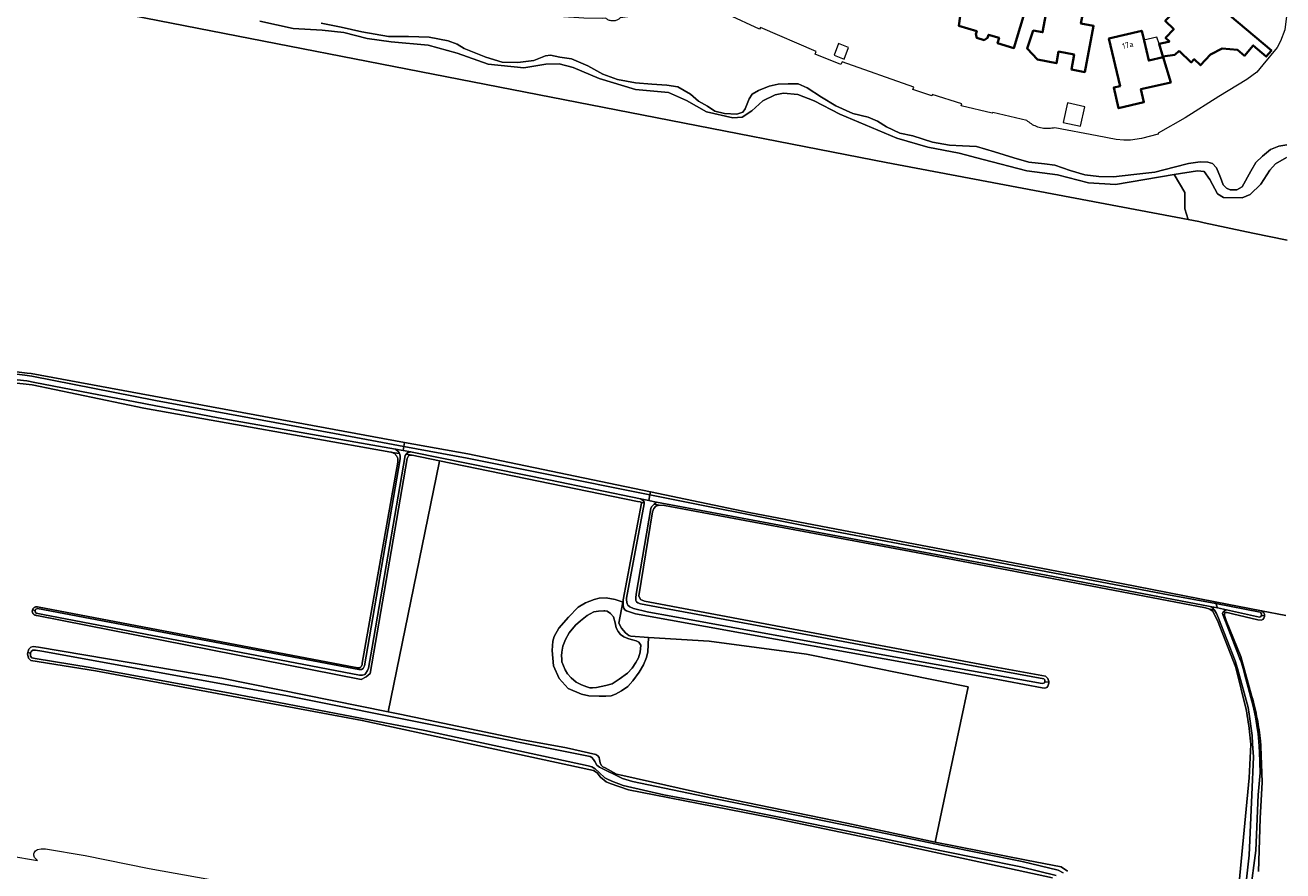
# Model space of a CAD drawing. Header units: metres. Extents: x 152610 to 160096, y 456114 to 462495.
# Tile 541 of 938: x 158699 to 158995, y 459482 to 459681. Entities that reach past the tile are written whole.
import ezdxf
from ezdxf.enums import TextEntityAlignment as Align

# ---------------------------------------------------------------- set-up
doc = ezdxf.new("R2010")
doc.units = ezdxf.units.M
doc.header["$LTSCALE"] = 0.5
for name, color, linetype, lineweight in [('B-PV-GK-BESCHOEIING-G', 251, 'GK-BESCHOEIING-SO', 18), ('B-PV-GR-BOS_LOOF-GV', 251, 'CONTINUOUS', 13), ('B-PV-GR-BOUWLAND-GV', 251, 'CONTINUOUS', 13), ('B-PV-GR-GRAS-GV', 251, 'CONTINUOUS', 13), ('B-PV-OG-BEBOUWING-GV', 6, 'CONTINUOUS', 35), ('B-PV-OG-BEBOUWING-T18', 1, 'CONTINUOUS', 18), ('B-PV-OG-BEBOUWING_OVERBOUWING-GV', 251, 'CONTINUOUS', 18), ('B-PV-OG-BEBOUWING_SCHUUR-GV', 251, 'CONTINUOUS', 18), ('B-PV-OG-TERREIN_OEVER-GV', 251, 'CONTINUOUS', 18), ('B-PV-OG-WATER_MEER-GV', 251, 'CONTINUOUS', 18), ('B-PV-OG-WATER_SLOOT-GV', 251, 'CONTINUOUS', 18)]:
    doc.layers.add(name, color=color, linetype=linetype, lineweight=lineweight)
doc.styles.add('NLCS-ISO-M750-T18', font='NLCS-ISO.ttf', dxfattribs={"height": 1.35})
doc.linetypes.add('GK-BESCHOEIING-SO', pattern='A,18,-3,[1,NLCS.SHX,S=0.6,R=0,X=0,Y=0],-3', length=24)

msp = doc.modelspace()

# ---------------------------------------------------------------- linework, layer by layer
at = {"layer": 'B-PV-GK-BESCHOEIING-G', "flags": 128}
msp.add_lwpolyline([(158999.99, 459845.42), (158998.93, 459830.9), (158997.68, 459815.64), (158996.46, 459799.88), (158995.3, 459784.49), (158994.24, 459769.19), (158993.141, 459756.946), (158993.136, 459753.873), (158993.434, 459750.814), (158993.496, 459750.407), (158993.565, 459750.002), (158993.864, 459748.497), (158994.24, 459747.01), (158997.52, 459734.43), (158998.84, 459730.49), (158999.541, 459727.885), (159000, 459725.174), (159000.061, 459724.78), (159000.117, 459724.368), (159000.165, 459723.955), (159000.205, 459723.541), (159000.237, 459723.127), (159000.262, 459722.712), (159000.278, 459722.297), (159000.286, 459721.881), (159000.286, 459721.466), (159000.278, 459721.05), (159000.262, 459720.635), (159000.239, 459720.22), (159000.207, 459719.805), (159000.167, 459719.392), (159000.119, 459718.979), (159000.064, 459718.567), (159000, 459718.113), (158999.921, 459717.531), (158999.83, 459716.95), (158999.623, 459715.279), (158995.27, 459679.91), (158994.259, 459677.267), (158993.483, 459675.787), (158990.087, 459671.661), (158988.641, 459669.956), (158986.317, 459668.258), (158979.736, 459664.228), (158971.852, 459659.187), (158965.464, 459655.627), (158965.485, 459655.347), (158961.53, 459654.331), (158958.969, 459654.007), (158957.388, 459654.007), (158955.585, 459654.15), (158951.106, 459654.991), (158941.212, 459656.896), (158941.168, 459656.884), (158940.839, 459656.812), (158940.507, 459656.754), (158940.173, 459656.713), (158939.837, 459656.688), (158939.5, 459656.678), (158939.163, 459656.685), (158938.827, 459656.707), (158938.493, 459656.746), (158938.16, 459656.8), (158937.831, 459656.87), (158937.505, 459656.956), (158937.184, 459657.056), (158936.867, 459657.173), (158936.557, 459657.304), (158936.253, 459657.449), (158935.957, 459657.609), (158935.668, 459657.783), (158935.388, 459657.97), (158935.117, 459658.17), (158934.856, 459658.383), (158934.606, 459658.608), (158926.622, 459660.507), (158926.477, 459660.284), (158919.149, 459662.052), (158919.301, 459662.496), (158912.318, 459664.683), (158912.243, 459664.383), (158907.791, 459665.872), (158908.009, 459666.403), (158891.186, 459672.397), (158890.835, 459671.749), (158884.826, 459674.199), (158885.044, 459674.789), (158871.98, 459680.502), (158871.761, 459680.058), (158864.265, 459683.511), (158864.542, 459683.917), (158860.271, 459685.733), (158844.342, 459683.247), (158844.321, 459683.459), (158838.977, 459682.713), (158838.976, 459682.712), (158838.833, 459682.578), (158838.68, 459682.457), (158838.518, 459682.348), (158838.347, 459682.253), (158838.169, 459682.172), (158837.985, 459682.106), (158837.796, 459682.055), (158837.604, 459682.02), (158837.409, 459682.001), (158837.213, 459681.997), (158837.018, 459682.01), (158836.825, 459682.038), (158836.634, 459682.083), (158836.448, 459682.142), (158836.268, 459682.217), (158836.094, 459682.306), (158835.927, 459682.409), (158835.77, 459682.526), (158835.623, 459682.655), (158834.833, 459682.611), (158830.438, 459682.633), (158824.47, 459683.012), (158822.368, 459683.278), (158820.283, 459683.709), (158817.427, 459684.319), (158799.664, 459689.223), (158799.352, 459689.205), (158799.105, 459689.191), (158796.846, 459688.223), (158795.009, 459687.644), (158792.804, 459687.38), (158791.483, 459687.343), (158788.329, 459687.787), (158777.28, 459690.081), (158768.51, 459691.609), (158744.832, 459696.199), (158731.755, 459699.147), (158720.939, 459701.26), (158712.11, 459703.057), (158711.742, 459703.156), (158711.379, 459703.269), (158711.021, 459703.398), (158710.669, 459703.542), (158710.323, 459703.701), (158709.984, 459703.874), (158709.653, 459704.061), (158709.329, 459704.262), (158709.015, 459704.476), (158708.71, 459704.703), (158708.414, 459704.943), (158708.129, 459705.195), (158707.855, 459705.459), (158707.592, 459705.734), (158707.341, 459706.02), (158707.102, 459706.316), (158706.932, 459706.544), (158706.29, 459707.561), (158705.723, 459708.859), (158704.389, 459712.745), (158704.356, 459713.429), (158704.439, 459717.284), (158703.976, 459733.454), (158703.703, 459745.162), (158702.922, 459754.833), (158702.194, 459762.125), (158701.072, 459772.42), (158700.151, 459777.475), (158699.437, 459781.393)], dxfattribs=at)
at = {"layer": 'B-PV-GR-BOS_LOOF-GV', "flags": 128}
for points in [[(158995.626, 459649.881), (158993.043, 459648.417), (158991.693, 459646.914), (158989.611, 459643.638), (158987.104, 459641.21), (158985.253, 459640.401), (158980.859, 459640.479), (158979.433, 459641.366), (158977.622, 459644.759), (158976.312, 459646.61), (158974.731, 459646.726), (158969.218, 459645.88), (158971.76, 459641.699), (158971.76, 459637.834), (158972.491, 459635.284), (158975.002, 459634.81), (158976.314, 459634.534), (158987.744, 459632.126), (158995.816, 459630.426)], [(158796.489, 459578.598), (158790.07, 459579.92), (158789.577, 459579.894), (158789.175, 459579.749), (158788.902, 459579.121), (158780.166, 459528.583), (158779.244, 459527.738), (158778.122, 459527.183), (158701.827, 459542.221), (158701.737, 459542.221), (158701.647, 459542.228), (158701.559, 459542.244), (158701.472, 459542.267), (158701.387, 459542.298), (158701.306, 459542.337), (158701.228, 459542.382), (158701.155, 459542.434), (158701.086, 459542.493), (158701.023, 459542.557), (158700.966, 459542.627), (158700.915, 459542.701), (158700.871, 459542.78), (158700.835, 459542.862), (158700.806, 459542.947), (158700.784, 459543.034), (158700.77, 459543.124), (158700.764, 459543.213), (158700.766, 459543.303), (158700.777, 459543.393), (158700.795, 459543.481), (158700.799, 459543.497), (158700.821, 459543.567), (158700.854, 459543.651), (158700.894, 459543.731), (158700.942, 459543.808), (158700.996, 459543.88), (158701.057, 459543.946), (158701.123, 459544.008), (158701.194, 459544.063), (158701.27, 459544.111), (158701.35, 459544.153), (158701.433, 459544.187), (158701.519, 459544.214), (158701.607, 459544.233), (158701.696, 459544.244), (158701.786, 459544.248), (158701.876, 459544.243), (158701.95, 459544.233), (158776.864, 459529.964), (158776.878, 459529.957), (158776.959, 459529.921), (158777.044, 459529.892), (158777.131, 459529.87), (158777.22, 459529.857), (158777.309, 459529.852), (158777.399, 459529.854), (158777.488, 459529.864), (158777.575, 459529.883), (158777.661, 459529.909), (158777.744, 459529.943), (158777.824, 459529.984), (158777.899, 459530.031), (158777.97, 459530.086), (158778.036, 459530.146), (158778.097, 459530.213), (158778.151, 459530.284), (158778.198, 459530.36), (158778.239, 459530.44), (158778.273, 459530.523), (158778.298, 459530.608), (158778.316, 459530.696), (158778.327, 459530.785), (158778.329, 459530.875), (158778.323, 459530.964), (158786.711, 459578.287), (158786.727, 459578.391), (158786.738, 459578.517), (158786.742, 459578.643), (158786.738, 459578.77), (158786.725, 459578.895), (158786.705, 459579.02), (158786.677, 459579.143), (158786.641, 459579.265), (158786.597, 459579.383), (158786.547, 459579.499), (158786.488, 459579.611), (158786.423, 459579.72), (158786.351, 459579.823), (158786.273, 459579.923), (158786.189, 459580.017), (158786.099, 459580.106), (158786.003, 459580.188), (158785.902, 459580.265), (158785.797, 459580.335), (158785.688, 459580.398), (158785.574, 459580.454), (158785.458, 459580.503), (158785.339, 459580.544), (158785.278, 459580.561), (158785.217, 459580.578), (158785.093, 459580.604), (158727.015, 459590.954), (158700.724, 459596.446), (158689.922, 459597.604)], [(158940.621, 459480.512), (158900.925, 459489.108), (158875.057, 459494.52), (158846.979, 459500), (158840.908, 459501.185), (158836.649, 459502.691), (158835.666, 459503.111), (158834.338, 459504.212), (158833.565, 459505.188), (158832.709, 459505.779), (158778.332, 459517.473), (158715.597, 459529.21), (158700.45, 459531.613), (158699.855, 459532.155), (158699.612, 459533.148), (158699.687, 459533.469), (158699.762, 459533.788), (158699.986, 459534.317), (158700.431, 459534.788), (158700.984, 459534.898), (158702.2, 459534.735), (158745.361, 459527.45), (158784.43, 459519.538), (158796.39, 459578.135), (158796.489, 459578.598)], [(158983.984, 459473.725), (158986.837, 459503.989), (158987.227, 459511.869), (158987.171, 459512.619), (158987.106, 459513.369), (158987.033, 459514.117), (158986.953, 459514.865), (158986.864, 459515.613), (158986.767, 459516.359), (158986.663, 459517.104), (158986.551, 459517.848), (158986.43, 459518.591), (158986.302, 459519.332), (158986.166, 459520.072), (158983.697, 459529.95), (158979.405, 459541.042), (158978.473, 459542.86), (158978.289, 459543.178), (158977.957, 459543.453), (158977.615, 459543.654), (158977.585, 459543.664), (158976.601, 459544.01), (158906.917, 459557.296), (158849.406, 459568.055), (158848.133, 459568.158), (158847.348, 459567.931), (158846.906, 459567.369), (158846.58, 459566.549), (158843.374, 459546.788), (158843.727, 459545.959), (158844.664, 459545.529), (158926.013, 459530.31), (158939.001, 459527.956), (158939.564, 459527.408), (158939.761, 459526.684), (158939.762, 459526.492), (158939.763, 459526.301), (158939.49, 459525.595), (158939.258, 459525.274), (158938.789, 459525.144), (158938.188, 459525.204), (158925.751, 459527.559), (158842.589, 459542.609), (158840.475, 459543.257), (158840.111, 459543.511), (158839.832, 459543.957), (158839.722, 459544.489), (158839.693, 459545.886), (158839.59, 459545.339), (158838.659, 459540.385), (158839.275, 459539.212), (158840.198, 459538.088), (158840.99, 459537.518), (158841.524, 459537.308), (158845.618, 459537.034), (158859.867, 459536.185), (158882.778, 459533.106), (158920.815, 459525.44), (158915.41, 459500), (158913.048, 459488.883), (158934.485, 459484.695), (158942.661, 459483.074), (158944.152, 459482.08)], [(158995.451, 459542.179), (158989.758, 459543.296), (158990.306, 459542.807), (158990.457, 459542.51), (158990.459, 459542.086), (158990.46, 459541.934), (158990.313, 459541.571), (158990.059, 459541.292), (158989.648, 459541.128), (158988.866, 459541.2), (158982.944, 459542.595), (158981.659, 459542.868), (158981.653, 459542.868), (158981.286, 459542.878), (158981.15, 459542.758), (158981.08, 459542.575), (158981.047, 459542.266), (158981.146, 459541.985), (158981.493, 459541.049), (158984.943, 459532.518), (158987.504, 459523.13), (158987.687, 459522.49), (158987.862, 459521.849), (158988.029, 459521.205), (158988.189, 459520.559), (158988.341, 459519.911), (158988.484, 459519.262), (158988.621, 459518.611), (158988.749, 459517.958), (158988.869, 459517.304), (158988.982, 459516.649), (158989.087, 459515.992), (158989.183, 459515.334), (158989.272, 459514.674), (158989.353, 459514.014), (158989.426, 459513.353), (158989.491, 459512.691), (158989.592, 459511.52), (158989.598, 459511.365), (158989.883, 459503.044), (158989.488, 459494.46), (158989.062, 459482.006)], [(158692.711, 459533.698), (158693, 459531.473), (158695.62, 459510.552), (158695.719, 459508.39), (158695.861, 459505.279), (158695.855, 459500), (158695.906, 459494.271), (158695.773, 459487.481), (158695.476, 459485.653), (158701.953, 459484.586), (158701.298, 459485.324), (158701.128, 459485.843), (158701.155, 459486.136), (158701.18, 459486.4), (158701.492, 459486.866), (158701.992, 459487.166), (158702.826, 459487.32), (158703.902, 459487.365), (158713.211, 459485.793), (158728.265, 459482.737), (158742.648, 459480.086)]]:
    msp.add_lwpolyline(points, dxfattribs=at)
at = {"layer": 'B-PV-GR-BOUWLAND-GV', "flags": 128}
for points in [[(158995.816, 459630.426), (158987.744, 459632.126), (158976.314, 459634.534), (158975.002, 459634.81), (158972.491, 459635.284), (158901.533, 459648.683), (158841.246, 459660.476), (158696.528, 459688.785)], [(158688.723, 459600.547), (158699.548, 459599.209), (158700.497, 459599.092), (158788.288, 459582.914), (158803.155, 459580.174), (158846.107, 459571.24), (158869.301, 459566.416), (158956.878, 459549.747), (158978.854, 459545.435), (158989.758, 459543.296), (158995.451, 459542.179)]]:
    msp.add_lwpolyline(points, dxfattribs=at)
at = {"layer": 'B-PV-GR-GRAS-GV', "flags": 128}
msp.add_lwpolyline([(158696.528, 459688.785), (158841.246, 459660.476), (158901.533, 459648.683), (158972.491, 459635.284), (158971.76, 459637.834), (158971.76, 459641.699), (158969.218, 459645.88), (158955.455, 459643.57), (158949.095, 459643.958), (158941.771, 459645.81), (158934.562, 459646.776), (158924.347, 459649.439), (158918.681, 459650.944), (158911.318, 459652.295), (158903.994, 459654.417), (158890.619, 459660.088), (158884.567, 459663.212), (158880.713, 459664.717), (158877.359, 459664.988), (158875.393, 459664.641), (158872.54, 459663.254), (158869.918, 459660.903), (158867.681, 459659.4), (158865.446, 459659.247), (158859.278, 459660.598), (158854.576, 459663.336), (158850.374, 459665.188), (158842.587, 459665.922), (158834.03, 459668.508), (158827.893, 459671.054), (158824.655, 459671.941), (158821.494, 459671.826), (158816.367, 459670.98), (158807.925, 459671.83), (158800.64, 459674.454), (158793.855, 459676.306), (158785.105, 459677.08), (158779.515, 459677.852), (158774.003, 459679.319), (158768.915, 459679.821), (158762.13, 459680.247), (158754.227, 459681.945)], dxfattribs=at)
msp.add_lwpolyline([(158843.045, 459569.014), (158796.489, 459578.598), (158796.39, 459578.135), (158784.43, 459519.538), (158787.164, 459518.984), (158815.611, 459513.038), (158826.322, 459511.041), (158833.258, 459509.548), (158833.75, 459509.21), (158834.051, 459508.786), (158834.139, 459508.338), (158834.293, 459507.529), (158834.531, 459506.977), (158834.874, 459506.638), (158835.451, 459506.385), (158838.086, 459504.923), (158839.571, 459504.587), (158859.826, 459500), (158892.271, 459493.361), (158913.048, 459488.883), (158915.41, 459500), (158920.815, 459525.44), (158882.778, 459533.106), (158859.867, 459536.185), (158845.618, 459537.034), (158845.467, 459533.665), (158845.177, 459532.321), (158844.484, 459530.633), (158843.408, 459528.858), (158841.949, 459526.824), (158840.785, 459525.517), (158839.32, 459524.506), (158837.876, 459523.666), (158836.855, 459523.319), (158835.619, 459523.227), (158834.021, 459523.196), (158831.633, 459523.288), (158829.862, 459523.703), (158826.721, 459525.07), (158824.639, 459527.402), (158823.279, 459530.335), (158822.98, 459533.999), (158823.137, 459536.195), (158823.493, 459537.284), (158824.547, 459539.188), (158826.855, 459541.802), (158829.121, 459544.139), (158830.863, 459545.172), (158832.882, 459545.994), (158834.053, 459546.3), (158835.651, 459546.373), (158837.806, 459545.96), (158838.98, 459545.551), (158839.59, 459545.339), (158839.693, 459545.886), (158843.97, 459568.641), (158843.94, 459568.754), (158843.869, 459568.816), (158843.789, 459568.863), (158843.653, 459568.889)], close=True, dxfattribs=at)
at = {"layer": 'B-PV-OG-BEBOUWING-GV', "flags": 128}
for points in [[(158922.64, 459691.77), (158918.942, 459683.131), (158918.57, 459680.88), (158922.825, 459679.591), (158922.608, 459678.875), (158922.805, 459678.032), (158924.547, 459677.505), (158925.368, 459678.039), (158925.585, 459678.756), (158928.08, 459678), (158927.7, 459676.78), (158931.55, 459675.63), (158934.49, 459685.495), (158931.044, 459686.522), (158931.79, 459689.02)], [(158947.97, 459684.86), (158939.62, 459686.42), (158938.308, 459679.342), (158936.096, 459679.755), (158934.646, 459675.496), (158937.108, 459672.909), (158941.547, 459672.074), (158942.052, 459674.796), (158945.7, 459674.11), (158945.087, 459670.558), (158948.216, 459669.993), (158950.28, 459680.87), (158947.32, 459681.42)], [(158970.379, 459675.012), (158973.257, 459672.261), (158973.948, 459672.984), (158975.394, 459671.603), (158977.812, 459674.133), (158980.525, 459675.552), (158984.099, 459675.251), (158985.779, 459673.83), (158987.814, 459676.241), (158990.887, 459673.64), (158992.079, 459675.048), (158980.38, 459684.95), (158980.359, 459684.928), (158975.303, 459689.19), (158973.168, 459686.955), (158972.48, 459687.61), (158967.12, 459682), (158969.15, 459680.06), (158967.22, 459678.03), (158968.096, 459677.193), (158967.899, 459677.132), (158965.669, 459676.604), (158966.58, 459673.623), (158969.373, 459674.038)], [(158962.144, 459677.372), (158961.6, 459679.69), (158953.89, 459677.89), (158956.519, 459666.674), (158955.029, 459666.325), (158956.166, 459661.476), (158962.134, 459662.875), (158961.408, 459665.975), (158968.43, 459667.57), (158966.63, 459673.46), (158963.24, 459672.7)]]:
    msp.add_lwpolyline(points, close=True, dxfattribs=at)
at = {"layer": 'B-PV-OG-BEBOUWING_OVERBOUWING-GV', "flags": 128}
for points in [[(158965.669, 459676.604), (158965.121, 459678.167), (158962.118, 459677.482), (158962.144, 459677.372), (158963.24, 459672.7), (158966.63, 459673.46), (158966.58, 459673.623)], [(158892.66, 459675.786), (158890.31, 459676.667), (158889.283, 459673.929), (158891.633, 459673.047)]]:
    msp.add_lwpolyline(points, close=True, dxfattribs=at)
at = {"layer": 'B-PV-OG-BEBOUWING_SCHUUR-GV', "flags": 128}
msp.add_lwpolyline([(158948.253, 459661.836), (158944.151, 459662.756), (158943.121, 459658.164), (158947.222, 459657.243)], close=True, dxfattribs=at)
at = {"layer": 'B-PV-OG-TERREIN_OEVER-GV', "flags": 128}
for points in [[(158754.227, 459681.945), (158762.13, 459680.247), (158768.915, 459679.821), (158774.003, 459679.319), (158779.515, 459677.852), (158785.105, 459677.08), (158793.855, 459676.306), (158800.64, 459674.454), (158807.925, 459671.83), (158816.367, 459670.98), (158821.494, 459671.826), (158824.655, 459671.941), (158827.893, 459671.054), (158834.03, 459668.508), (158842.587, 459665.922), (158850.374, 459665.188), (158854.576, 459663.336), (158859.278, 459660.598), (158865.446, 459659.247), (158867.681, 459659.4), (158869.918, 459660.903), (158872.54, 459663.254), (158875.393, 459664.641), (158877.359, 459664.988), (158880.713, 459664.717), (158884.567, 459663.212), (158890.619, 459660.088), (158903.994, 459654.417), (158911.318, 459652.295), (158918.681, 459650.944), (158924.347, 459649.439), (158934.562, 459646.776), (158941.771, 459645.81), (158949.095, 459643.958), (158955.455, 459643.57), (158969.218, 459645.88), (158974.731, 459646.726), (158976.312, 459646.61), (158977.622, 459644.759), (158979.433, 459641.366), (158980.859, 459640.479), (158985.253, 459640.401), (158987.104, 459641.21), (158989.611, 459643.638), (158991.693, 459646.914), (158993.043, 459648.417), (158995.626, 459649.881)], [(158995.701, 459652.848), (158993.876, 459652.565), (158991.917, 459651.808), (158990.028, 459650.235), (158988.423, 459648.724), (158987.258, 459646.679), (158985.239, 459643.022), (158983.98, 459642.298), (158982.406, 459642.298), (158981.556, 459642.676), (158980.769, 459643.494), (158980.139, 459645.225), (158979.156, 459647.464), (158978.243, 459648.471), (158977.173, 459648.817), (158975.319, 459648.842), (158972.577, 459648.482), (158969.206, 459647.584), (158964.665, 459646.46), (158959.766, 459645.921), (158954.941, 459645.337), (158951.524, 459645.427), (158948.198, 459645.787), (158944.781, 459646.865), (158941.178, 459648.124), (158938.705, 459648.394), (158935.055, 459648.799), (158931.549, 459649.788), (158926.964, 459651.225), (158922.727, 459652.491), (158919.49, 459652.671), (158916.389, 459652.761), (158912.388, 459653.522), (158907.787, 459654.966), (158904.73, 459655.64), (158901.629, 459657.123), (158899.471, 459658.426), (158897.258, 459659.417), (158893.706, 459660.271), (158889.706, 459662.068), (158886.334, 459664.09), (158882.907, 459666.297), (158880.839, 459667.196), (158878.457, 459667.241), (158876.119, 459667.106), (158874.006, 459666.701), (158871.48, 459665.668), (158869.996, 459664.769), (158869.322, 459663.691), (158868.378, 459661.354), (158867.794, 459660.545), (158866.445, 459660.051), (158863.523, 459660.231), (158861.231, 459660.815), (158859.477, 459661.938), (158857.365, 459663.151), (158855.51, 459664.777), (158852.498, 459666.529), (158849.936, 459666.933), (158846.429, 459667.113), (158842.553, 459667.431), (158838.373, 459668.24), (158834.911, 459669.498), (158831.36, 459671.475), (158827.523, 459673.098), (158824.825, 459673.502), (158822.623, 459673.996), (158821.409, 459673.772), (158818.667, 459672.738), (158814.924, 459672.244), (158811.238, 459672.289), (158807.417, 459673.457), (158802.292, 459675.524), (158800.659, 459676.559), (158798.501, 459677.322), (158794.051, 459678.176), (158789.241, 459678.311), (158784.476, 459678.311), (158778.228, 459679.434), (158773.405, 459680.56), (158768.685, 459681.458)], [(158985.184, 459471.103), (158986.869, 459485.839), (158987.528, 459500), (158987.894, 459508.962), (158987.685, 459511.987), (158987.566, 459513.99), (158986.896, 459518.994), (158986.61, 459520.591), (158984.146, 459529.762), (158983.539, 459531.506), (158979.621, 459541.585), (158979.188, 459542.648), (158978.729, 459543.44), (158977.585, 459543.664), (158977.615, 459543.654), (158977.957, 459543.453), (158978.289, 459543.178), (158978.473, 459542.86), (158979.405, 459541.042), (158983.697, 459529.95), (158986.166, 459520.072), (158986.302, 459519.332), (158986.43, 459518.591), (158986.551, 459517.848), (158986.663, 459517.104), (158986.767, 459516.359), (158986.864, 459515.613), (158986.953, 459514.865), (158987.033, 459514.117), (158987.106, 459513.369), (158987.171, 459512.619), (158987.227, 459511.869), (158986.837, 459503.989), (158983.984, 459473.725)], [(158989.062, 459482.006), (158989.488, 459494.46), (158989.883, 459503.044), (158989.598, 459511.365), (158989.592, 459511.52), (158989.491, 459512.691), (158989.426, 459513.353), (158989.353, 459514.014), (158989.272, 459514.674), (158989.183, 459515.334), (158989.087, 459515.992), (158988.982, 459516.649), (158988.869, 459517.304), (158988.749, 459517.958), (158988.621, 459518.611), (158988.484, 459519.262), (158988.341, 459519.911), (158988.189, 459520.559), (158988.029, 459521.205), (158987.862, 459521.849), (158987.687, 459522.49), (158987.504, 459523.13), (158984.943, 459532.518), (158981.493, 459541.049), (158981.146, 459541.985), (158981.047, 459542.266), (158981.08, 459542.575), (158981.15, 459542.758), (158981.286, 459542.878), (158981.653, 459542.868), (158980.719, 459543.051), (158980.587, 459542.685), (158980.718, 459542.217), (158984.376, 459532.861), (158984.679, 459532.01), (158984.961, 459531.266), (158985.46, 459529.734), (158986.114, 459527.33), (158987.794, 459520.882), (158988.321, 459518.392), (158988.695, 459516.326), (158988.963, 459514.367), (158989.123, 459512.535), (158989.287, 459510.107), (158989.423, 459505.163), (158988.981, 459500), (158988.404, 459486.928), (158987.115, 459476.897)], [(158941.463, 459481.062), (158933.211, 459483.091), (158914.554, 459486.877), (158894.372, 459491.098), (158876.347, 459494.739), (158862.707, 459497.515), (158849.232, 459500), (158840.683, 459501.972), (158839.701, 459502.2), (158837.031, 459503.229), (158835.834, 459503.797), (158835.406, 459504.05), (158834.035, 459505.299), (158833.07, 459506.167), (158832.279, 459506.589), (158831.489, 459506.882), (158793.075, 459515.177), (158747.305, 459523.939), (158714.34, 459529.985), (158701.432, 459532.082), (158700.686, 459532.226), (158700.321, 459532.608), (158700.338, 459533.29), (158700.373, 459533.364), (158699.687, 459533.469), (158699.612, 459533.148), (158699.855, 459532.155), (158700.45, 459531.613), (158715.597, 459529.21), (158778.332, 459517.473), (158832.709, 459505.779), (158833.565, 459505.188), (158834.338, 459504.212), (158835.666, 459503.111), (158836.649, 459502.691), (158840.908, 459501.185), (158846.979, 459500), (158875.057, 459494.52), (158900.925, 459489.108), (158940.621, 459480.512)], [(158944.152, 459482.08), (158942.661, 459483.074), (158934.485, 459484.695), (158913.048, 459488.883), (158892.271, 459493.361), (158859.826, 459500), (158839.571, 459504.587), (158838.086, 459504.923), (158835.451, 459506.385), (158834.874, 459506.638), (158834.531, 459506.977), (158834.293, 459507.529), (158834.139, 459508.338), (158834.051, 459508.786), (158833.75, 459509.21), (158833.258, 459509.548), (158826.322, 459511.041), (158815.611, 459513.038), (158787.164, 459518.984), (158784.43, 459519.538), (158745.361, 459527.45), (158702.2, 459534.735), (158700.984, 459534.898), (158700.431, 459534.788), (158699.986, 459534.317), (158699.762, 459533.788), (158699.687, 459533.469), (158700.373, 459533.364), (158700.528, 459533.696), (158700.909, 459534.061), (158701.506, 459534.064), (158703.042, 459533.775), (158760.373, 459523.42), (158831.924, 459509.016), (158832.287, 459508.784), (158832.716, 459508.36), (158833.018, 459507.829), (158833.513, 459507.023), (158834.091, 459506.536), (158839.534, 459503.853), (158841.906, 459503.18), (158856.905, 459500), (158862.974, 459498.788), (158876.605, 459496.013), (158894.634, 459492.372), (158914.816, 459488.15), (158933.495, 459484.36), (158941.934, 459482.285), (158943.113, 459481.651)]]:
    msp.add_lwpolyline(points, dxfattribs=at)
for points in [[(158699.548, 459599.209), (158688.723, 459600.547), (158688.768, 459600.049), (158689.016, 459599.934), (158698.998, 459598.694), (158700.661, 459598.491), (158729.746, 459592.783), (158771.78, 459584.958), (158788.126, 459581.936), (158788.288, 459582.914), (158700.497, 459599.092)], [(158699.446, 459597.382), (158689.55, 459598.431), (158688.924, 459598.302), (158689.083, 459596.534), (158689.075, 459596.64), (158689.221, 459597.173), (158689.433, 459597.388), (158689.922, 459597.604), (158700.724, 459596.446), (158727.015, 459590.954), (158785.093, 459580.604), (158785.217, 459580.578), (158785.278, 459580.561), (158787.084, 459580.319), (158787.038, 459580.458), (158786.78, 459580.798), (158786.159, 459581.327), (158744.469, 459588.701), (158701.367, 459596.968)], [(158803.155, 459580.174), (158788.288, 459582.914), (158788.126, 459581.936), (158803.039, 459579.178), (158843.626, 459571.046), (158845.985, 459570.577), (158846.107, 459571.24)], [(158790.07, 459579.92), (158788.625, 459580.113), (158788.427, 459579.806), (158780.684, 459534.724), (158779.797, 459529.817), (158779.587, 459529.24), (158779.144, 459528.598), (158778.932, 459528.362), (158778.4, 459528.146), (158777.697, 459528.142), (158703.249, 459542.401), (158701.691, 459542.753), (158701.412, 459543.05), (158701.464, 459543.336), (158700.799, 459543.497), (158700.795, 459543.481), (158700.777, 459543.393), (158700.766, 459543.303), (158700.764, 459543.213), (158700.77, 459543.124), (158700.784, 459543.034), (158700.806, 459542.947), (158700.835, 459542.862), (158700.871, 459542.78), (158700.915, 459542.701), (158700.966, 459542.627), (158701.023, 459542.557), (158701.086, 459542.493), (158701.155, 459542.434), (158701.228, 459542.382), (158701.306, 459542.337), (158701.387, 459542.298), (158701.472, 459542.267), (158701.559, 459542.244), (158701.647, 459542.228), (158701.737, 459542.221), (158701.827, 459542.221), (158778.122, 459527.183), (158779.244, 459527.738), (158780.166, 459528.583), (158788.902, 459579.121), (158789.175, 459579.749), (158789.577, 459579.894)], [(158787.084, 459580.319), (158785.278, 459580.561), (158785.339, 459580.544), (158785.458, 459580.503), (158785.574, 459580.454), (158785.688, 459580.398), (158785.797, 459580.335), (158785.902, 459580.265), (158786.003, 459580.188), (158786.099, 459580.106), (158786.189, 459580.017), (158786.273, 459579.923), (158786.351, 459579.823), (158786.423, 459579.72), (158786.488, 459579.611), (158786.547, 459579.499), (158786.597, 459579.383), (158786.641, 459579.265), (158786.677, 459579.143), (158786.705, 459579.02), (158786.725, 459578.895), (158786.738, 459578.77), (158786.742, 459578.643), (158786.738, 459578.517), (158786.727, 459578.391), (158786.711, 459578.287), (158778.323, 459530.964), (158778.329, 459530.875), (158778.327, 459530.785), (158778.316, 459530.696), (158778.298, 459530.608), (158778.273, 459530.523), (158778.239, 459530.44), (158778.198, 459530.36), (158778.151, 459530.284), (158778.097, 459530.213), (158778.036, 459530.146), (158777.97, 459530.086), (158777.899, 459530.031), (158777.824, 459529.984), (158777.744, 459529.943), (158777.661, 459529.909), (158777.575, 459529.883), (158777.488, 459529.864), (158777.399, 459529.854), (158777.309, 459529.852), (158777.22, 459529.857), (158777.131, 459529.87), (158777.044, 459529.892), (158776.959, 459529.921), (158776.878, 459529.957), (158776.864, 459529.964), (158701.95, 459544.233), (158701.876, 459544.243), (158701.786, 459544.248), (158701.696, 459544.244), (158701.607, 459544.233), (158701.519, 459544.214), (158701.433, 459544.187), (158701.35, 459544.153), (158701.27, 459544.111), (158701.194, 459544.063), (158701.123, 459544.008), (158701.057, 459543.946), (158700.996, 459543.88), (158700.942, 459543.808), (158700.894, 459543.731), (158700.854, 459543.651), (158700.821, 459543.567), (158700.799, 459543.497), (158701.464, 459543.336), (158701.474, 459543.392), (158701.579, 459543.669), (158702.004, 459543.842), (158777.519, 459529.505), (158778.136, 459529.53), (158778.54, 459529.745), (158778.856, 459530.387), (158787.28, 459579.074), (158787.276, 459579.735)], [(158790.072, 459580.635), (158789.791, 459580.684), (158789.169, 459580.514), (158788.744, 459580.298), (158788.625, 459580.113), (158790.07, 459579.92), (158796.489, 459578.598), (158843.045, 459569.014), (158843.653, 459568.889), (158843.789, 459568.863), (158844.656, 459568.722), (158844.655, 459568.829), (158844.419, 459569.211), (158843.777, 459569.633), (158822.635, 459574.053)], [(158869.301, 459566.416), (158846.107, 459571.24), (158845.985, 459570.577), (158883.658, 459563.081), (158928.318, 459554.547), (158967.92, 459547.048), (158979.022, 459544.984), (158978.854, 459545.435), (158956.878, 459549.747)], [(158844.656, 459568.722), (158843.789, 459568.863), (158843.869, 459568.816), (158843.94, 459568.754), (158843.97, 459568.641), (158839.693, 459545.886), (158839.722, 459544.489), (158839.832, 459543.957), (158840.111, 459543.511), (158840.475, 459543.257), (158842.589, 459542.609), (158925.751, 459527.559), (158938.188, 459525.204), (158938.789, 459525.144), (158939.258, 459525.274), (158939.49, 459525.595), (158939.763, 459526.301), (158939.762, 459526.492), (158938.838, 459526.624), (158938.837, 459526.609), (158938.711, 459526.384), (158938.522, 459526.249), (158938.179, 459526.189), (158910.228, 459531.242), (158865.101, 459539.475), (158849.248, 459542.364), (158847.413, 459542.694), (158845.364, 459543.086), (158842.139, 459543.848), (158841.243, 459544.204), (158840.773, 459544.593), (158840.643, 459544.955), (158840.488, 459545.806), (158840.486, 459546.254), (158844.658, 459568.466)], [(158848.133, 459568.158), (158846.939, 459568.351), (158846.706, 459568.138), (158846.346, 459567.752), (158846.199, 459567.346), (158842.739, 459547.227), (158842.659, 459546.331), (158842.684, 459545.692), (158842.835, 459545.394), (158843.135, 459545.204), (158843.755, 459544.952), (158847.553, 459544.208), (158883.911, 459537.499), (158919.843, 459530.725), (158938.599, 459527.299), (158938.804, 459527.1), (158938.857, 459526.917), (158938.838, 459526.624), (158939.762, 459526.492), (158939.761, 459526.684), (158939.564, 459527.408), (158939.001, 459527.956), (158926.013, 459530.31), (158844.664, 459545.529), (158843.727, 459545.959), (158843.374, 459546.788), (158846.58, 459566.549), (158846.906, 459567.369), (158847.348, 459567.931)], [(158863.927, 459565.754), (158847.492, 459568.858), (158846.939, 459568.351), (158848.133, 459568.158), (158849.406, 459568.055), (158906.917, 459557.296), (158976.601, 459544.01), (158977.585, 459543.664), (158978.729, 459543.44), (158978.671, 459543.541), (158978.221, 459543.964), (158977.685, 459544.309), (158934.233, 459552.6)], [(158837.806, 459545.96), (158835.651, 459546.373), (158834.053, 459546.3), (158832.882, 459545.994), (158830.863, 459545.172), (158829.121, 459544.139), (158826.855, 459541.802), (158824.547, 459539.188), (158823.493, 459537.284), (158823.137, 459536.195), (158822.98, 459533.999), (158823.279, 459530.335), (158824.639, 459527.402), (158826.721, 459525.07), (158829.862, 459523.703), (158831.633, 459523.288), (158834.021, 459523.196), (158835.619, 459523.227), (158836.855, 459523.319), (158837.876, 459523.666), (158839.32, 459524.506), (158840.785, 459525.517), (158841.949, 459526.824), (158843.408, 459528.858), (158844.484, 459530.633), (158845.177, 459532.321), (158845.467, 459533.665), (158845.618, 459537.034), (158841.524, 459537.308), (158840.99, 459537.518), (158840.198, 459538.088), (158839.275, 459539.212), (158838.659, 459540.385), (158839.59, 459545.339), (158838.98, 459545.551)], [(158989.758, 459543.296), (158978.854, 459545.435), (158979.022, 459544.984), (158989.457, 459542.944), (158989.643, 459542.839), (158989.796, 459542.621), (158989.787, 459542.224), (158989.785, 459542.221), (158990.459, 459542.086), (158990.457, 459542.51), (158990.306, 459542.807)], [(158835.173, 459543.321), (158835.365, 459543.322), (158835.941, 459543.24), (158836.712, 459542.691), (158837.441, 459541.864), (158837.79, 459540.481), (158838.032, 459539.289), (158838.527, 459538.418), (158839.043, 459537.739), (158839.856, 459537.19), (158840.775, 459536.812), (158841.586, 459536.582), (158842.761, 459536.227), (158843.359, 459535.932), (158843.811, 459535.21), (158843.65, 459533.611), (158843.317, 459532.244), (158842.642, 459531.153), (158841.776, 459529.848), (158840.696, 459528.669), (158838.766, 459527.187), (158837.131, 459526.112), (158835.577, 459525.74), (158833.385, 459525.258), (158832.49, 459525.189), (158831.829, 459525.185), (158831.125, 459525.394), (158829.886, 459525.876), (158828.624, 459526.529), (158827.489, 459527.503), (158826.588, 459528.499), (158826.071, 459529.434), (158825.639, 459530.369), (158825.271, 459531.283), (158825.245, 459531.987), (158825.198, 459532.69), (158825.236, 459533.564), (158825.462, 459534.951), (158826.155, 459536.574), (158827.02, 459538.135), (158828.501, 459539.913), (158829.646, 459540.943), (158831.237, 459542.189), (158831.959, 459542.598), (158832.809, 459543.094), (158833.916, 459543.249)], [(158989.262, 459541.815), (158981.511, 459543.518), (158980.967, 459543.327), (158980.734, 459543.091), (158980.719, 459543.051), (158981.653, 459542.868), (158981.659, 459542.868), (158982.944, 459542.595), (158988.866, 459541.2), (158989.648, 459541.128), (158990.059, 459541.292), (158990.313, 459541.571), (158990.46, 459541.934), (158990.459, 459542.086), (158989.785, 459542.221), (158989.523, 459541.888)]]:
    msp.add_lwpolyline(points, close=True, dxfattribs=at)
at = {"layer": 'B-PV-OG-WATER_MEER-GV', "flags": 128}
msp.add_lwpolyline([(158835.941, 459543.24), (158835.365, 459543.322), (158835.173, 459543.321), (158833.916, 459543.249), (158832.809, 459543.094), (158831.959, 459542.598), (158831.237, 459542.189), (158829.646, 459540.943), (158828.501, 459539.913), (158827.02, 459538.135), (158826.155, 459536.574), (158825.462, 459534.951), (158825.236, 459533.564), (158825.198, 459532.69), (158825.245, 459531.987), (158825.271, 459531.283), (158825.639, 459530.369), (158826.071, 459529.434), (158826.588, 459528.499), (158827.489, 459527.503), (158828.624, 459526.529), (158829.886, 459525.876), (158831.125, 459525.394), (158831.829, 459525.185), (158832.49, 459525.189), (158833.385, 459525.258), (158835.577, 459525.74), (158837.131, 459526.112), (158838.766, 459527.187), (158840.696, 459528.669), (158841.776, 459529.848), (158842.642, 459531.153), (158843.317, 459532.244), (158843.65, 459533.611), (158843.811, 459535.21), (158843.359, 459535.932), (158842.761, 459536.227), (158841.586, 459536.582), (158840.775, 459536.812), (158839.856, 459537.19), (158839.043, 459537.739), (158838.527, 459538.418), (158838.032, 459539.289), (158837.79, 459540.481), (158837.441, 459541.864), (158836.712, 459542.691)], close=True, dxfattribs=at)
at = {"layer": 'B-PV-OG-WATER_SLOOT-GV', "flags": 128}
for points in [[(158995.27, 459679.91), (158994.259, 459677.267), (158993.483, 459675.787), (158990.087, 459671.661), (158988.641, 459669.956), (158986.317, 459668.258), (158979.736, 459664.228), (158971.852, 459659.187), (158965.464, 459655.626), (158965.485, 459655.347), (158961.53, 459654.331), (158958.969, 459654.007), (158957.388, 459654.007), (158955.585, 459654.15), (158951.106, 459654.991), (158941.212, 459656.896), (158941.168, 459656.884), (158940.839, 459656.812), (158940.507, 459656.754), (158940.173, 459656.713), (158939.837, 459656.688), (158939.5, 459656.678), (158939.163, 459656.685), (158938.827, 459656.707), (158938.493, 459656.746), (158938.16, 459656.8), (158937.831, 459656.87), (158937.505, 459656.955), (158937.184, 459657.056), (158936.867, 459657.173), (158936.557, 459657.304), (158936.253, 459657.449), (158935.957, 459657.609), (158935.668, 459657.782), (158935.388, 459657.97), (158935.117, 459658.17), (158934.856, 459658.383), (158934.606, 459658.608), (158926.622, 459660.507), (158926.477, 459660.284), (158919.149, 459662.052), (158919.301, 459662.496), (158912.318, 459664.683), (158912.242, 459664.383), (158907.791, 459665.872), (158908.009, 459666.403), (158891.186, 459672.397), (158890.835, 459671.749), (158884.826, 459674.199), (158885.044, 459674.788), (158871.98, 459680.502), (158871.761, 459680.058), (158864.265, 459683.511)], [(158768.685, 459681.458), (158773.405, 459680.56), (158778.228, 459679.434), (158784.476, 459678.311), (158789.241, 459678.311), (158794.051, 459678.176), (158798.501, 459677.322), (158800.659, 459676.559), (158802.292, 459675.524), (158807.417, 459673.457), (158811.238, 459672.289), (158814.924, 459672.244), (158818.667, 459672.738), (158821.409, 459673.772), (158822.623, 459673.996), (158824.825, 459673.502), (158827.523, 459673.098), (158831.36, 459671.475), (158834.911, 459669.498), (158838.373, 459668.24), (158842.553, 459667.431), (158846.429, 459667.113), (158849.936, 459666.933), (158852.498, 459666.529), (158855.51, 459664.777), (158857.365, 459663.151), (158859.477, 459661.938), (158861.231, 459660.815), (158863.523, 459660.231), (158866.445, 459660.051), (158867.794, 459660.545), (158868.378, 459661.354), (158869.322, 459663.691), (158869.996, 459664.769), (158871.48, 459665.668), (158874.006, 459666.701), (158876.119, 459667.106), (158878.457, 459667.241), (158880.839, 459667.196), (158882.907, 459666.297), (158886.334, 459664.09), (158889.706, 459662.068), (158893.706, 459660.271), (158897.258, 459659.417), (158899.471, 459658.426), (158901.629, 459657.123), (158904.73, 459655.64), (158907.787, 459654.966), (158912.388, 459653.522), (158916.389, 459652.761), (158919.49, 459652.671), (158922.727, 459652.491), (158926.964, 459651.225), (158931.549, 459649.788), (158935.055, 459648.799), (158938.705, 459648.394), (158941.178, 459648.124), (158944.781, 459646.865), (158948.198, 459645.787), (158951.524, 459645.427), (158954.941, 459645.337), (158959.766, 459645.921), (158964.665, 459646.46), (158969.206, 459647.584), (158972.577, 459648.482), (158975.319, 459648.842), (158977.173, 459648.817), (158978.243, 459648.471), (158979.156, 459647.464), (158980.139, 459645.225), (158980.769, 459643.494), (158981.556, 459642.676), (158982.406, 459642.298), (158983.98, 459642.298), (158985.239, 459643.022), (158987.258, 459646.679), (158988.423, 459648.724), (158990.028, 459650.235), (158991.917, 459651.808), (158993.876, 459652.565), (158995.701, 459652.848)], [(158987.115, 459476.897), (158988.404, 459486.928), (158988.981, 459500), (158989.423, 459505.163), (158989.287, 459510.107), (158989.123, 459512.535), (158988.963, 459514.367), (158988.695, 459516.326), (158988.321, 459518.392), (158987.794, 459520.882), (158986.114, 459527.33), (158985.46, 459529.734), (158984.961, 459531.266), (158984.679, 459532.01), (158984.376, 459532.861), (158980.718, 459542.217), (158980.587, 459542.685), (158980.719, 459543.051), (158980.734, 459543.091), (158980.967, 459543.327), (158981.511, 459543.518), (158979.396, 459543.983), (158977.685, 459544.309), (158978.221, 459543.964), (158978.671, 459543.541), (158978.729, 459543.44), (158979.188, 459542.648), (158979.621, 459541.585), (158983.539, 459531.506), (158984.146, 459529.762), (158986.61, 459520.591), (158986.896, 459518.994), (158987.566, 459513.99), (158987.685, 459511.987), (158987.894, 459508.962), (158987.528, 459500), (158986.869, 459485.839), (158985.184, 459471.103)], [(158943.113, 459481.651), (158941.934, 459482.285), (158933.495, 459484.36), (158914.816, 459488.15), (158894.634, 459492.372), (158876.605, 459496.013), (158862.974, 459498.788), (158856.905, 459500), (158841.906, 459503.18), (158839.534, 459503.853), (158834.091, 459506.536), (158833.513, 459507.023), (158833.018, 459507.829), (158832.716, 459508.36), (158832.287, 459508.784), (158831.924, 459509.016), (158760.373, 459523.42), (158703.042, 459533.775), (158701.506, 459534.064), (158700.909, 459534.061), (158700.528, 459533.696), (158700.373, 459533.364), (158700.338, 459533.29), (158700.321, 459532.608), (158700.686, 459532.226), (158701.432, 459532.082), (158714.34, 459529.985), (158747.305, 459523.939), (158793.075, 459515.177), (158831.489, 459506.882), (158832.279, 459506.589), (158833.07, 459506.167), (158834.035, 459505.299), (158835.406, 459504.05), (158835.834, 459503.797), (158837.031, 459503.229), (158839.701, 459502.2), (158840.683, 459501.972), (158849.232, 459500), (158862.707, 459497.515), (158876.347, 459494.739), (158894.372, 459491.098), (158914.554, 459486.877), (158933.211, 459483.091), (158941.463, 459481.062)]]:
    msp.add_lwpolyline(points, dxfattribs=at)
for points in [[(158688.459, 459600.357), (158688.179, 459600.911), (158688.154, 459600.32), (158688.144, 459599.227), (158688.141, 459598.913), (158688.173, 459597.187), (158688.196, 459596.888), (158688.488, 459597.828), (158688.912, 459598.299), (158688.924, 459598.302), (158689.55, 459598.431), (158699.446, 459597.382), (158701.367, 459596.968), (158744.469, 459588.701), (158786.159, 459581.327), (158787.971, 459581.006), (158788.126, 459581.936), (158771.78, 459584.958), (158729.746, 459592.783), (158700.661, 459598.491), (158698.998, 459598.694), (158689.016, 459599.934), (158688.768, 459600.049), (158688.652, 459600.102)], [(158787.971, 459581.006), (158786.159, 459581.327), (158786.78, 459580.798), (158787.038, 459580.458), (158787.084, 459580.319), (158787.276, 459579.735), (158787.28, 459579.074), (158778.856, 459530.387), (158778.54, 459529.745), (158778.136, 459529.53), (158777.519, 459529.505), (158702.004, 459543.842), (158701.579, 459543.669), (158701.474, 459543.392), (158701.464, 459543.336), (158701.412, 459543.05), (158701.691, 459542.753), (158703.249, 459542.401), (158777.697, 459528.142), (158778.4, 459528.146), (158778.932, 459528.362), (158779.144, 459528.598), (158779.587, 459529.24), (158779.797, 459529.817), (158780.684, 459534.724), (158788.427, 459579.806), (158788.625, 459580.113), (158788.744, 459580.298), (158789.169, 459580.514), (158789.791, 459580.684)], [(158803.039, 459579.178), (158788.126, 459581.936), (158787.971, 459581.006), (158789.791, 459580.684), (158790.072, 459580.635), (158822.635, 459574.053), (158843.777, 459569.633), (158845.737, 459569.223), (158845.985, 459570.577), (158843.626, 459571.046)], [(158845.737, 459569.223), (158843.777, 459569.633), (158844.419, 459569.211), (158844.655, 459568.829), (158844.656, 459568.722), (158844.658, 459568.466), (158840.486, 459546.254), (158840.488, 459545.806), (158840.643, 459544.955), (158840.773, 459544.593), (158841.243, 459544.204), (158842.139, 459543.848), (158845.364, 459543.086), (158847.413, 459542.694), (158849.248, 459542.364), (158865.101, 459539.475), (158910.228, 459531.242), (158938.179, 459526.189), (158938.522, 459526.249), (158938.711, 459526.384), (158938.837, 459526.609), (158938.838, 459526.624), (158938.857, 459526.917), (158938.804, 459527.1), (158938.599, 459527.299), (158919.843, 459530.725), (158883.911, 459537.499), (158847.553, 459544.208), (158843.755, 459544.952), (158843.135, 459545.204), (158842.835, 459545.394), (158842.684, 459545.692), (158842.659, 459546.331), (158842.739, 459547.227), (158846.199, 459567.346), (158846.346, 459567.752), (158846.706, 459568.138), (158846.939, 459568.351), (158847.492, 459568.858), (158847.411, 459568.874)], [(158883.658, 459563.081), (158845.985, 459570.577), (158845.737, 459569.223), (158847.411, 459568.874), (158847.492, 459568.858), (158863.927, 459565.754), (158934.233, 459552.6), (158977.685, 459544.309), (158979.396, 459543.983), (158979.022, 459544.984), (158967.92, 459547.048), (158928.318, 459554.547)], [(158989.457, 459542.944), (158979.022, 459544.984), (158979.396, 459543.983), (158981.511, 459543.518), (158989.262, 459541.815), (158989.523, 459541.888), (158989.785, 459542.221), (158989.787, 459542.224), (158989.796, 459542.621), (158989.643, 459542.839)]]:
    msp.add_lwpolyline(points, close=True, dxfattribs=at)

# ---------------------------------------------------------------- texts
at = {"layer": 'B-PV-OG-BEBOUWING-T18', "style": 'NLCS-ISO-M750-T18'}
msp.add_text('17a', height=1.35, rotation=13.1, dxfattribs=at).set_placement((158958.313, 459676.355), align=Align.MIDDLE)

doc.saveas('drawing.dxf')
